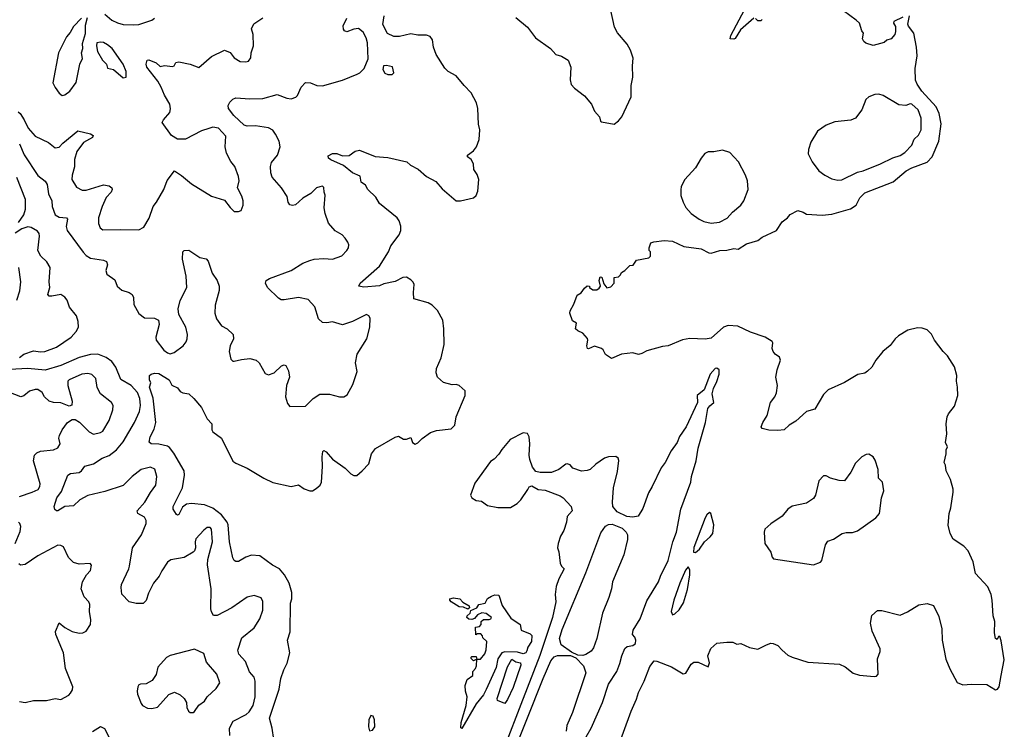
# Model space of a CAD drawing. Extents: x 1892934 to 2008621, y 567149 to 683290.
# Tile 290 of 298: x 1966567 to 1973486, y 668577 to 673569. Entities that reach past the tile are written whole.
import ezdxf

# ---------------------------------------------------------------- set-up
doc = ezdxf.new("R2010")
doc.units = 0

msp = doc.modelspace()

# ---------------------------------------------------------------- linework, layer by layer
at = {"layer": '0CON20XD'}
for points in [[(1971725, 673580), (1971632.5, 673497.5), (1971595, 673437.5), (1971585, 673432.5), (1971560, 673435), (1971565, 673457.5), (1971699.6, 673715)], [(1966865, 673036.2), (1966885, 673040), (1966918.1, 673065), (1966963.4, 673126.6), (1966989.5, 673255), (1967007.1, 673295), (1967001.1, 673335), (1967010.6, 673365), (1967009.3, 673400.7), (1967029.3, 673470.7), (1967029.3, 673530.7), (1967043.3, 673585)], [(1967165, 673608.6), (1967214.5, 673564.5), (1967255, 673545.6), (1967295, 673535.6), (1967365, 673531.4), (1967405, 673534.3), (1967494.3, 673565.7), (1967515, 673578.8)], [(1968352.5, 668505), (1968341.2, 668585), (1968321.5, 668655), (1968390.9, 668859.1), (1968402.5, 668935), (1968422.9, 668995), (1968447, 669043), (1968466.1, 669116.1), (1968449.2, 669205), (1968467.3, 669262.7), (1968470.9, 669465), (1968478.9, 669495), (1968479.6, 669539.6), (1968460.9, 669605), (1968427.5, 669665), (1968393.6, 669705), (1968343, 669733), (1968255, 669796.9), (1968195, 669802.9), (1968155, 669788.5), (1968105, 669757.5), (1968085, 669757.5), (1968075, 669764), (1968065, 669783.3), (1968040.4, 669895), (1968032.6, 670015), (1968025.2, 670035), (1967985, 670086.5), (1967925, 670132.6), (1967865, 670156.3), (1967775, 670166.7), (1967740, 670160), (1967710.8, 670139.2), (1967685, 670088), (1967675, 670083.3), (1967668.8, 670088.8), (1967646, 670125), (1967644.3, 670145), (1967710.9, 670275), (1967725.4, 670365.4), (1967721.5, 670395), (1967650.7, 670520.7), (1967619.6, 670559.6), (1967605, 670568.5), (1967545, 670582.2), (1967490, 670585), (1967476.7, 670596.7), (1967484.4, 670635), (1967512.3, 670687.8), (1967524, 670735), (1967505.6, 670905.6), (1967478, 670985), (1967487.5, 671015), (1967480, 671035), (1967480, 671065), (1967490, 671075), (1967515, 671082.5), (1967545, 671080), (1967616.7, 671035), (1967637, 670997), (1967675, 670980), (1967695, 670952.5), (1967713.6, 670943.6), (1967755, 670937.5), (1967790, 670905), (1967845, 670840), (1967885, 670761.2), (1967916, 670725), (1967917.5, 670685), (1967925, 670668.8), (1967985.7, 670625.7), (1968065, 670464.4), (1968085, 670449.1), (1968165, 670414.6), (1968283.2, 670343.2), (1968345, 670313.8), (1968475, 670285.5), (1968525, 670297.8), (1968565, 670267.8), (1968605.8, 670254.2), (1968624.1, 670255.9), (1968649.7, 670270.3), (1968678.8, 670295), (1968687.5, 670315), (1968695.6, 670425), (1968692.9, 670495), (1968697.5, 670532.5), (1968705, 670537.5), (1968719.5, 670529.5), (1968765, 670476.7), (1968855, 670414), (1968895, 670374), (1968915, 670363.8), (1968935, 670363.8), (1968973.3, 670395), (1969020, 670445), (1969040, 670515), (1969068.3, 670551.7), (1969205, 670633.3), (1969229.3, 670639.3), (1969265, 670617.5), (1969285, 670617.5), (1969315, 670630), (1969327.5, 670595), (1969345, 670583.3), (1969365, 670592.5), (1969395, 670622.5), (1969454.1, 670665.9), (1969495, 670678.8), (1969598.3, 670691.7), (1969623.6, 670716.4), (1969633.8, 670775), (1969697.5, 670925), (1969697, 670957), (1969656.1, 670996.1), (1969633, 671003), (1969605, 671000), (1969546.1, 671016.1), (1969503.8, 671055), (1969494.1, 671084.1), (1969496, 671115), (1969529.3, 671190.7), (1969550, 671285), (1969548.5, 671395), (1969541.4, 671455), (1969502.6, 671522.6), (1969465, 671560.8), (1969437, 671577), (1969336.1, 671606.1), (1969335, 671650), (1969338.8, 671705), (1969331.7, 671721.7), (1969315, 671740), (1969285, 671756.7), (1969260, 671755), (1969205, 671727.5), (1969125, 671710.8), (1969094.3, 671695.7), (1968985, 671686.9), (1968950, 671695), (1968958.8, 671715), (1969095.6, 671835), (1969157.8, 671935), (1969175, 671978.8), (1969234, 672055), (1969244.4, 672085.6), (1969245.5, 672115.5), (1969233.6, 672153.6), (1969219.2, 672175), (1969095.8, 672275), (1969069.3, 672319.3), (1969013.3, 672375), (1968995.9, 672405.9), (1968965.9, 672425.9), (1968959.2, 672469.2), (1968905, 672491.9), (1968843.4, 672543.4), (1968752.3, 672582.3), (1968737.5, 672595), (1968735, 672610), (1968765, 672626.7), (1968795, 672626.7), (1968835, 672611.2), (1968883, 672613), (1968925, 672643.3), (1968955, 672651.2), (1969065, 672607.5), (1969155, 672600), (1969288.5, 672568.5), (1969313.3, 672545), (1969366.8, 672516.8), (1969426.7, 672465), (1969490.3, 672430.3), (1969535, 672379.2), (1969635, 672294), (1969665, 672293.8), (1969755, 672316.7), (1969775, 672332.5), (1969787.3, 672362.7), (1969793.6, 672443.6), (1969780.7, 672480.7), (1969757.5, 672515), (1969756.7, 672555), (1969738.8, 672585), (1969713.3, 672605), (1969713.3, 672615), (1969755, 672646), (1969777.5, 672675), (1969796.7, 672725), (1969801.2, 672795), (1969791.5, 672835), (1969785.6, 672944.4), (1969776.5, 672985), (1969739.1, 673055), (1969689.6, 673105), (1969633.1, 673173.1), (1969576.7, 673205), (1969555, 673226.7), (1969492.5, 673325), (1969474.8, 673374.8), (1969468.2, 673428.2), (1969450.8, 673450.8), (1969425, 673460.2), (1969365, 673459.8), (1969315, 673469.7), (1969235, 673451), (1969195, 673450.2), (1969151.1, 673471.1), (1969119.7, 673535), (1969129.2, 673595)], [(1970053.8, 673585), (1970135.5, 673515.5), (1970190.9, 673440.9), (1970298, 673365), (1970333.8, 673325), (1970375, 673311.4), (1970422, 673285), (1970438.9, 673235), (1970435.6, 673145.6), (1970443.2, 673113.2), (1970465, 673086), (1970535, 673032), (1970585.5, 672975.5), (1970605.7, 672925), (1970641.2, 672885), (1970647.5, 672855), (1970655, 672851.2), (1970745, 672833.8), (1970775, 672856.2), (1970798, 672885), (1970864.2, 673025), (1970862.9, 673105), (1970876, 673165), (1970874.2, 673245), (1970877.7, 673297.7), (1970860, 673355), (1970835, 673396.2), (1970767, 673477), (1970747.1, 673515), (1970718.8, 673645)], [(1971975, 670716), (1971940, 670685), (1971895, 670680), (1971831.7, 670681.7), (1971785, 670692.5), (1971777.5, 670705), (1971788.8, 670735), (1971820, 670785), (1971843.8, 670875), (1971874.2, 670915.8), (1971886, 670945), (1971892.5, 670995), (1971880.8, 671055), (1971890, 671105), (1971913.8, 671175), (1971906.7, 671195), (1971875.8, 671215.8), (1971860.8, 671235), (1971854.2, 671255), (1971859.2, 671295), (1971854.3, 671304.3), (1971805.8, 671335), (1971701.9, 671371.9), (1971613.4, 671413.4), (1971545, 671417.1), (1971513.3, 671405), (1971425, 671327.5), (1971385, 671322.3), (1971275, 671325.3), (1971225, 671317.2), (1971125, 671273.8), (1971085, 671269.4), (1970975, 671240.6), (1970939.5, 671220.5), (1970915, 671213.1), (1970875, 671224.3), (1970795, 671216.2), (1970725, 671185.6), (1970683.5, 671213.5), (1970666.5, 671246.5), (1970655, 671255.6), (1970605, 671272), (1970565, 671253.3), (1970557, 671257), (1970551.2, 671275), (1970560, 671315), (1970555.8, 671325.8), (1970525, 671363.3), (1970489.3, 671379.3), (1970472.5, 671395), (1970480, 671435), (1970451.7, 671451.7), (1970433.9, 671503.9), (1970435, 671520), (1970461.7, 671568.3), (1970485, 671630), (1970513, 671647), (1970535, 671680), (1970555, 671697.5), (1970570, 671695), (1970570, 671685), (1970595, 671667.5), (1970621.7, 671668.3), (1970639.3, 671680.7), (1970647.5, 671695), (1970640, 671735), (1970645, 671760), (1970658.3, 671758.3), (1970671.2, 671711.2), (1970693.6, 671683.6), (1970721.2, 671688.8), (1970743.3, 671715), (1970743.6, 671756.4), (1970775, 671760), (1970790, 671775), (1970795, 671790), (1970820, 671805), (1970855, 671840), (1970878.3, 671841.7), (1970901.7, 671878.3), (1970987, 671893), (1971000, 671905), (1971000, 671935), (1970990, 671945), (1970990, 671965), (1971001.7, 671998.3), (1971023, 672007), (1971095, 672016.7), (1971155, 672010), (1971235, 671973.3), (1971355, 671955.8), (1971408.6, 671928.6), (1971425, 671926), (1971485.9, 671945.9), (1971535, 671947.5), (1971585, 671960), (1971615, 671954), (1971675, 671991.2), (1971755, 672016), (1971785, 672038.8), (1971885, 672086.7), (1971924.1, 672145.9), (1971962.5, 672175), (1971980.5, 672199.5), (1972035, 672226.7), (1972072.5, 672215), (1972095, 672200), (1972205, 672194.2), (1972275, 672200), (1972405, 672239.1), (1972445.3, 672264.7), (1972471.9, 672315), (1972505, 672350.6), (1972705, 672427.1), (1972795.7, 672505), (1972835, 672527.7), (1972942.8, 672567.2), (1972978.1, 672605), (1973026.5, 672715), (1973042.8, 672837.2), (1973028.8, 672908.8), (1973006.6, 672956.6), (1972906.7, 673065), (1972873.1, 673115), (1972862.7, 673142.7), (1972860, 673225), (1972872.5, 673315), (1972870, 673375), (1972850, 673475), (1972813, 673523), (1972808.3, 673538.3), (1972820, 673595)], [(1972773.6, 673586.4), (1972710, 673555), (1972707.5, 673545), (1972721.7, 673521.7), (1972722.5, 673485), (1972717.5, 673465), (1972690, 673435), (1972660, 673425), (1972641.7, 673408.3), (1972565, 673387.5), (1972513, 673403), (1972500, 673415), (1972490, 673435), (1972497.5, 673475), (1972485, 673490), (1972467.5, 673545), (1972445.9, 673565.9), (1972355, 673630)], [(1966555, 672920), (1966569.1, 672909.1), (1966597.5, 672865), (1966626.7, 672805), (1966675, 672749.4), (1966768.8, 672705), (1966815, 672667.3), (1966845, 672671.5), (1966870.5, 672699.5), (1966975, 672786.2), (1967065.5, 672765.5), (1967082.5, 672755), (1967078.8, 672741.2), (1967016.1, 672703.9), (1966967.9, 672642.1), (1966952.7, 672585), (1966952.6, 672532.6), (1966934.6, 672475), (1966933.3, 672445), (1966965, 672390), (1967005, 672370), (1967035, 672368.9), (1967155, 672407.5), (1967195, 672400), (1967213.3, 672385), (1967216.7, 672375), (1967209.2, 672355), (1967175, 672319.2), (1967147.3, 672255), (1967121.4, 672175), (1967120, 672135), (1967131.2, 672105), (1967151.7, 672091.7), (1967275, 672093.5), (1967405, 672091.2), (1967439.7, 672110.3), (1967476.3, 672173.7), (1967504.2, 672255), (1967527.5, 672285), (1967578.6, 672375), (1967602.2, 672437.8), (1967655, 672506.2), (1967705, 672473.8), (1967775, 672413.3), (1967915, 672326.7), (1968005, 672300), (1968045, 672247.5), (1968075, 672220), (1968105, 672220), (1968123, 672227), (1968136.2, 672265), (1968136.4, 672293.6), (1968127.3, 672327.3), (1968096.7, 672385), (1968108, 672435), (1968104.2, 672465), (1968079.2, 672535), (1968051.4, 672571.4), (1968020.8, 672630.8), (1968010.4, 672675), (1968015, 672750), (1967963.3, 672805), (1967925, 672812.9), (1967896.8, 672803.2), (1967845, 672785.8), (1967732.1, 672727.9), (1967675, 672729.4), (1967634.3, 672755), (1967567.5, 672845), (1967576.7, 672865), (1967622, 672915), (1967627.5, 672942.5), (1967622.9, 672975), (1967585, 673037.5), (1967562, 673095), (1967537, 673137), (1967460.4, 673235), (1967454.7, 673255.3), (1967462, 673285), (1967475, 673287.1), (1967525, 673265.7), (1967555, 673239.4), (1967585, 673245.6), (1967641.2, 673238.8), (1967652.5, 673245), (1967665, 673267.5), (1967685, 673272.5), (1967765, 673255.7), (1967825, 673232.9), (1967915, 673310.6), (1968005, 673353.8), (1968045, 673338), (1968075, 673300), (1968115, 673273.8), (1968155, 673271.2), (1968175, 673276.7), (1968190.5, 673299.5), (1968194.2, 673335), (1968210.8, 673385), (1968207.1, 673465), (1968196.2, 673505), (1968211.2, 673538.8), (1968275, 673582)], [(1967000.3, 673579.7), (1966945, 673521.1), (1966921.4, 673478.6), (1966895, 673448.9), (1966840, 673335), (1966800.6, 673125), (1966815, 673091.2), (1966845, 673051.2), (1966865, 673036.2)], [(1968125, 671179.2), (1968184.1, 671185.9), (1968227.5, 671175), (1968250, 671155), (1968290.7, 671080.7), (1968315, 671070), (1968355, 671083.8), (1968406.4, 671133.6), (1968425, 671140), (1968435.9, 671135.9), (1968455, 671100), (1968462, 671055), (1968441.4, 670995), (1968434, 670915), (1968448.3, 670868.3), (1968465, 670847.5), (1968575, 670850), (1968628.8, 670905), (1968675, 670934), (1968745, 670934), (1968815, 670916), (1968845, 670916), (1968869.1, 670930.9), (1968908.1, 671001.9), (1968937.5, 671095), (1968926.9, 671155), (1968938, 671215), (1969005.5, 671324.5), (1969027.8, 671405), (1969029.1, 671469.1), (1969021.2, 671485), (1969005, 671494), (1968904.4, 671445.6), (1968835, 671422), (1968765, 671443.3), (1968725, 671436.2), (1968695, 671438.8), (1968665.7, 671465.7), (1968639.7, 671549.7), (1968595, 671600), (1968525, 671614.4), (1968425, 671597.5), (1968405, 671599.2), (1968385, 671610), (1968309.2, 671685), (1968293.8, 671715), (1968300, 671735), (1968322.1, 671747.9), (1968475, 671804.4), (1968556.2, 671855), (1968605, 671876), (1968635, 671884), (1968705, 671889.2), (1968765, 671884), (1968831.2, 671908.8), (1968865.8, 671944.2), (1968876.7, 671965), (1968878.8, 671985), (1968873.3, 672005), (1968855, 672032.5), (1968832.5, 672055), (1968783, 672083), (1968736.9, 672136.9), (1968712.9, 672205), (1968706.9, 672245), (1968714.3, 672334.3), (1968706.2, 672355), (1968705, 672387.5), (1968695, 672396.7), (1968675, 672392), (1968653.3, 672385), (1968613.9, 672346.1), (1968557, 672313), (1968505, 672266), (1968485, 672260.8), (1968465, 672266.7), (1968454.3, 672284.3), (1968445.5, 672325.5), (1968405.5, 672385.5), (1968341.9, 672461.9), (1968330.8, 672490.8), (1968329.6, 672535), (1968336.5, 672563.5), (1968377.8, 672615), (1968396.5, 672675), (1968390, 672715), (1968365, 672764.3), (1968345, 672791.1), (1968315, 672807.5), (1968225, 672823.3), (1968165, 672819.2), (1968145, 672827.5), (1968071.8, 672895), (1968034.3, 672945), (1968032, 672965), (1968042.4, 672987.6), (1968065, 673010.8), (1968085, 673019.4), (1968185, 673011.1), (1968275, 673015.4), (1968375, 673042.2), (1968445, 673017.8), (1968475, 673011.4), (1968507.3, 673022.7), (1968518.8, 673035), (1968545.9, 673094.1), (1968575, 673126.7), (1968610, 673125), (1968655, 673106.2), (1968695, 673104), (1968835, 673142.5), (1968937.5, 673185), (1968957.5, 673195), (1968987.5, 673225), (1969016.1, 673293.9), (1969011.9, 673405), (1969002.1, 673442.1), (1968981.3, 673481.3), (1968946.7, 673506.7), (1968915, 673503.1), (1968865, 673484), (1968849.5, 673489.5), (1968841.2, 673501.2), (1968840.8, 673525), (1968865, 673580)], [(1971785, 673570), (1971775, 673560), (1971755, 673560), (1971737, 673577)], [(1967295, 673158.8), (1967315, 673163.3), (1967315.7, 673205), (1967295, 673256.7), (1967217.5, 673365), (1967185, 673392.9), (1967155, 673407.5), (1967135, 673411.2), (1967110, 673405), (1967106.7, 673385), (1967113.8, 673345), (1967148, 673285), (1967176.7, 673255), (1967185, 673228), (1967225, 673218.8), (1967295, 673158.8)], [(1969155, 673182.5), (1969185, 673183.3), (1969196.7, 673195), (1969186.4, 673236.4), (1969145, 673247.5), (1969122.5, 673245), (1969118.3, 673218.3), (1969133.6, 673193.6), (1969155, 673182.5)], [(1972315, 672440.9), (1972345, 672441.8), (1972455, 672497.1), (1972495, 672505.6), (1972615, 672553.8), (1972702.7, 672597.3), (1972755, 672612.7), (1972786.9, 672635), (1972835.6, 672685), (1972851.7, 672728.3), (1972884, 672756), (1972901.3, 672795), (1972902.8, 672875), (1972881.1, 672935), (1972835, 672974.4), (1972823.6, 672976.4), (1972795, 672966), (1972745, 672970), (1972635.5, 673035.5), (1972605, 673044.3), (1972575, 673042.9), (1972533.8, 673025), (1972513, 673007), (1972484, 672935), (1972440, 672875), (1972408.3, 672861.7), (1972295, 672849.2), (1972233, 672827), (1972174.3, 672785.7), (1972126.2, 672706.2), (1972109.2, 672655), (1972107.5, 672625), (1972135, 672568.8), (1972182.5, 672505), (1972224, 672474), (1972275, 672450), (1972315, 672440.9)], [(1966565, 672694.4), (1966597.3, 672617.3), (1966693.2, 672473.2), (1966745, 672431.9), (1966760, 672410), (1966769.7, 672345), (1966792.6, 672295), (1966795.4, 672254.6), (1966816.7, 672196.7), (1966845, 672179.5), (1966896.2, 672175), (1966902, 672165), (1966892.4, 672115), (1966900.8, 672085), (1967012.7, 671932.7), (1967035, 671910), (1967065, 671892), (1967155, 671878.2), (1967177.3, 671867.3), (1967184.4, 671845), (1967171.8, 671805), (1967178.3, 671778.3), (1967235, 671740), (1967252.5, 671695), (1967285, 671665.8), (1967335, 671649.2), (1967356.2, 671635), (1967366, 671615), (1967370, 671565), (1967405, 671501.2), (1967445, 671472), (1967515, 671468.6), (1967541.2, 671455), (1967547.1, 671425), (1967524.3, 671335), (1967526.7, 671315), (1967579.4, 671245), (1967606.2, 671225), (1967625, 671218.6), (1967652.6, 671227.4), (1967715.9, 671274.1), (1967736.9, 671303.1), (1967743.5, 671325), (1967745.5, 671355), (1967735, 671406.7), (1967684.3, 671495), (1967680.8, 671535), (1967695.6, 671594.4), (1967740.6, 671685), (1967737.3, 671765), (1967710, 671885), (1967712.5, 671935), (1967723.6, 671946.4), (1967755, 671946.7), (1967832.5, 671895), (1967876.9, 671886.9), (1967890.3, 671870.3), (1967920, 671785), (1967954.2, 671735), (1967968, 671695), (1967968, 671665), (1967939.5, 671560.5), (1967938, 671505), (1967949.2, 671465), (1967985.6, 671415.6), (1968025, 671394), (1968066, 671355), (1968070, 671325), (1968045.9, 671274.1), (1968038.8, 671235), (1968051.7, 671181.7), (1968065, 671167.5), (1968075, 671166.7), (1968125, 671179.2)], [(1971425, 672137.5), (1971485, 672143.8), (1971537.9, 672172.1), (1971575, 672214.3), (1971634.2, 672265), (1971654.4, 672295), (1971685.8, 672375), (1971680.8, 672435), (1971667.5, 672475), (1971618.3, 672568.3), (1971556.7, 672635), (1971505, 672650), (1971445, 672639.4), (1971405, 672640), (1971382.4, 672627.6), (1971355.6, 672595), (1971315, 672525.8), (1971240, 672445), (1971216, 672395), (1971211.7, 672371.7), (1971212.4, 672332.4), (1971228.1, 672285), (1971247.5, 672247.5), (1971285, 672205.7), (1971340.8, 672165), (1971375, 672148.2), (1971425, 672137.5)], [(1966558.3, 672141.7), (1966595.7, 672195), (1966607.6, 672235), (1966607.2, 672305), (1966547.8, 672457.8)], [(1966565, 671193.5), (1966595, 671216.8), (1966665, 671240), (1966712.7, 671232.7), (1966744.2, 671235.8), (1966825, 671266.4), (1966929.6, 671335), (1966964, 671375), (1966979.2, 671405), (1966977.6, 671445), (1966965.6, 671485), (1966917.7, 671547.7), (1966899.7, 671595), (1966885, 671616.1), (1966855, 671636.1), (1966793.6, 671623.6), (1966774.6, 671624.6), (1966765.7, 671635), (1966778.4, 671685), (1966774, 671725), (1966781.6, 671825), (1966756.9, 671865), (1966715, 671905.4), (1966693.3, 671945), (1966706.3, 672045), (1966703, 672065), (1966690.8, 672080.8), (1966647.3, 672107.3), (1966625, 672110.7), (1966581.5, 672098.5), (1966535, 672068.1)], [(1966546.9, 671595), (1966567.4, 671662.6), (1966574.3, 671725), (1966560.4, 671825)], [(1970692.5, 668235), (1970863, 668705), (1970901, 668789), (1970914.4, 668835.6), (1970954.1, 668915), (1970995, 669018.1), (1971025, 669058), (1971045, 669055.8), (1971147, 669017), (1971228.3, 668968.3), (1971247.3, 668972.7), (1971286, 669035), (1971305, 669050.3), (1971335, 669049.7), (1971405, 669016.2), (1971413.5, 669045), (1971401.9, 669095), (1971423.2, 669146.8), (1971465, 669183.3), (1971535, 669191.2), (1971579.3, 669189.3), (1971607, 669177), (1971635, 669180), (1971695, 669153.8), (1971755, 669140), (1971815, 669172.5), (1971845, 669182.5), (1971861.7, 669181.7), (1971895, 669167.5), (1971924.1, 669134.1), (1971965, 669100), (1971995, 669083.8), (1972105, 669050.8), (1972327.5, 669035), (1972367.6, 669017.6), (1972425, 668972.5), (1972468.8, 668958.8), (1972571.2, 668948.8), (1972588.3, 668951.7), (1972598.8, 668965), (1972593.9, 669073.9), (1972613.3, 669125), (1972613.6, 669143.6), (1972558, 669268), (1972546.2, 669325), (1972555, 669377.5), (1972595, 669412.5), (1972605, 669413.3), (1972625, 669413.3), (1972755, 669381.2), (1972805, 669403.8), (1972885, 669453.3), (1972945, 669463.3), (1972988, 669448), (1973025, 669370), (1973046.2, 669285), (1973050, 669205), (1973075, 669070), (1973102.3, 669002.3), (1973155, 668906.7), (1973195, 668889.2), (1973254.4, 668895.6), (1973362.9, 668892.9), (1973425, 668855.5), (1973439.2, 668860.8), (1973450.4, 668875), (1973464.6, 668955), (1973486, 669065), (1973465, 669200), (1973455, 669230), (1973445, 669230), (1973435, 669210), (1973423.3, 669215), (1973416.7, 669255), (1973420, 669335), (1973408.8, 669375), (1973401.2, 669485), (1973392.9, 669525), (1973369.1, 669579.1), (1973283, 669673), (1973266, 669755), (1973232.3, 669832.3), (1973202.5, 669865), (1973126.7, 669915), (1973106.7, 669955), (1973092.3, 670012.3), (1973098.8, 670095), (1973111.2, 670135), (1973126.2, 670245), (1973126.1, 670266.1), (1973107.5, 670335), (1973077.5, 670395), (1973072.5, 670435), (1973062.5, 670455), (1973076.7, 670515), (1973077, 670543), (1973086.2, 670565), (1973073.3, 670595), (1973081.2, 670655), (1973076.7, 670725), (1973084, 670775), (1973093.3, 670796.7), (1973135, 670850), (1973160, 670925), (1973158, 670985), (1973149.2, 671025), (1973152.5, 671065), (1973135, 671127.5), (1973086.2, 671205), (1973056.2, 671235), (1972996, 671315), (1972975, 671356.2), (1972945, 671386.2), (1972908.3, 671398.3), (1972875, 671401.2), (1972807.5, 671385), (1972742.5, 671345), (1972720, 671325), (1972683.9, 671276.1), (1972633.3, 671235), (1972583.3, 671175), (1972555.8, 671124.2), (1972525, 671096.7), (1972505, 671083.3), (1972456.4, 671073.6), (1972363.6, 671016.4), (1972247.5, 670965), (1972215, 670932.5), (1972155, 670830), (1972095, 670813.3), (1972020, 670745), (1971975, 670716)], [(1968043.1, 668535), (1968040.6, 668585), (1968065.8, 668635), (1968158.8, 668681.2), (1968180.3, 668699.7), (1968207.9, 668745), (1968222.7, 668805), (1968222.1, 668915), (1968215.5, 668945), (1968182.3, 668982.3), (1968153.1, 669055), (1968107.5, 669105), (1968100.8, 669135), (1968128.6, 669221.4), (1968215, 669290.8), (1968254.6, 669355.4), (1968275.6, 669415), (1968276.6, 669476.6), (1968263, 669503), (1968215, 669518.8), (1968164.3, 669505.7), (1968058.3, 669431.7), (1967955, 669376.9), (1967928.6, 669378.6), (1967913.6, 669403.6), (1967908.9, 669425), (1967912.2, 669565), (1967885.7, 669735), (1967888.3, 669771.7), (1967921.1, 669895), (1967915.7, 669985), (1967905, 669996), (1967885, 669995.8), (1967860.7, 669979.3), (1967805, 669916.7), (1967800, 669895), (1967803.3, 669855), (1967796.1, 669833.9), (1967785, 669822.5), (1967723, 669787), (1967629.5, 669770.5), (1967605, 669753.3), (1967565, 669692.5), (1967548, 669655), (1967507.1, 669605), (1967471.4, 669535), (1967455, 669482.5), (1967435, 669463.3), (1967385, 669462), (1967335, 669473.8), (1967285, 669527.5), (1967279.2, 669575), (1967282.5, 669595), (1967334.5, 669705), (1967338.2, 669725), (1967360.6, 669855), (1967422.2, 669945), (1967455.4, 670025), (1967455.5, 670045), (1967445, 670070), (1967396, 670095), (1967393.1, 670115), (1967445.6, 670175), (1967485, 670244), (1967522.5, 670295), (1967531.4, 670355), (1967516.5, 670406.5), (1967485, 670421.1), (1967421.2, 670405), (1967357.8, 670355), (1967295, 670292.7), (1967165, 670251.2), (1967045, 670221.2), (1966988.9, 670191.1), (1966945, 670149.4), (1966885, 670144.6), (1966835, 670114.3), (1966824.4, 670114.4), (1966814.2, 670124.2), (1966810, 670145), (1966828.9, 670205), (1966860.8, 670249.2), (1966905, 670365.8), (1966925, 670375.8), (1966985.3, 670384.7), (1967000, 670395), (1967025, 670429.2), (1967085, 670445.6), (1967146.6, 670483.4), (1967195, 670504.1), (1967246.9, 670543.1), (1967295, 670600.5), (1967374.5, 670735), (1967408.2, 670811.8), (1967414.7, 670855), (1967410.2, 670905), (1967395, 670945.3), (1967351.1, 670995), (1967277.1, 671037.1), (1967242.3, 671125), (1967213.5, 671165), (1967175, 671193.8), (1967115, 671215.6), (1967065, 671213), (1966985, 671192.1), (1966855.3, 671135.3), (1966746.7, 671103.3), (1966623.6, 671116.4), (1966498.3, 671108.3)], [(1970546.7, 668525), (1970583.3, 668585), (1970662.5, 668765), (1970703.8, 668895), (1970762.5, 668985), (1970785, 669040), (1970797.5, 669095), (1970820, 669145), (1970835, 669160), (1970875, 669167.5), (1970895, 669180), (1970897.5, 669205), (1970890, 669225), (1970872.5, 669245), (1970877.5, 669275), (1970926.7, 669355), (1970975, 669480), (1971056.1, 669613.9), (1971070, 669655), (1971123.3, 669765), (1971157.5, 669895), (1971182.5, 669965), (1971213.3, 670125), (1971282.5, 670315), (1971287.5, 670355), (1971320, 670465), (1971333.8, 670555), (1971386.7, 670735), (1971403.3, 670835), (1971417.7, 670852.3), (1971444, 670875), (1971433.6, 670936.4), (1971442.5, 670975), (1971466.4, 671023.6), (1971482.5, 671075), (1971482.5, 671105), (1971465, 671117.5), (1971453.6, 671116.4), (1971420, 671075), (1971377.5, 670965), (1971328, 670925), (1971330, 670875), (1971250, 670705), (1971203.9, 670636.1), (1971186.1, 670593.9), (1971143.9, 670536.1), (1971102.5, 670455), (1971073.9, 670416.1), (1971012.5, 670285), (1970985, 670240), (1970945, 670130), (1970913, 670077), (1970875, 670068.8), (1970832.5, 670075), (1970765, 670106), (1970735.8, 670145), (1970732, 670175), (1970739.2, 670275), (1970768.1, 670391.9), (1970777.7, 670467.7), (1970773.3, 670485), (1970755, 670496.7), (1970705, 670493.3), (1970676.4, 670483.6), (1970615, 670442.5), (1970576.1, 670403.9), (1970555, 670396.7), (1970515, 670393.3), (1970455, 670413.3), (1970435, 670436.7), (1970415, 670443.8), (1970405, 670443.3), (1970355, 670403.8), (1970305, 670383.3), (1970225, 670383.3), (1970195, 670390), (1970170.5, 670420.5), (1970151.2, 670475), (1970146.2, 670505), (1970151.2, 670585), (1970146.7, 670635), (1970135, 670657.5), (1970105, 670663.3), (1970013.3, 670615), (1969953.8, 670545), (1969935, 670512.5), (1969901.7, 670478.3), (1969875, 670461.2), (1969765, 670308.1), (1969734.4, 670225), (1969745, 670206.7), (1969775, 670186.7), (1969811.7, 670181.7), (1969855, 670152.5), (1969927, 670137), (1970015, 670136.7), (1970063.6, 670166.4), (1970089.5, 670190.5), (1970136.7, 670263.3), (1970147, 670283), (1970165, 670290), (1970210, 670265), (1970259.3, 670259.3), (1970365, 670220), (1970386.4, 670206.4), (1970442.5, 670145), (1970450, 670115), (1970413.3, 670075), (1970408.8, 670035), (1970390, 669975), (1970368, 669935), (1970351.2, 669885), (1970346.7, 669855), (1970356.2, 669825), (1970365.9, 669745.9), (1970374.2, 669724.2), (1970392.5, 669705), (1970356, 669635), (1970337.3, 669582.7), (1970330.8, 669525), (1970334.2, 669475), (1970310.4, 669365), (1970222.4, 669097.6), (1970088.5, 668751.5), (1969977.5, 668465)], [(1966565, 670215.6), (1966655.4, 670244.6), (1966695.8, 670265), (1966708.1, 670285), (1966710.6, 670305), (1966664.4, 670465), (1966671.4, 670505), (1966687.3, 670522.7), (1966714.1, 670534.1), (1966805, 670542.2), (1966835, 670558), (1966850.8, 670585), (1966842.5, 670625), (1966845.8, 670645), (1966866, 670685), (1966903.8, 670735), (1966935, 670756.2), (1966957.7, 670757.7), (1966987.6, 670737.6), (1967055, 670669.2), (1967085, 670654), (1967135, 670664.4), (1967152, 670675), (1967195, 670750), (1967222.5, 670825), (1967224, 670855), (1967211.2, 670875), (1967135, 670936), (1967111.1, 670981.1), (1967101.1, 671045), (1967072.6, 671072.6), (1967045, 671080), (1967004.6, 671075.4), (1966915, 671035.7), (1966905.8, 671025), (1966904.3, 670995), (1966936.2, 670885), (1966933, 670857), (1966915, 670851.2), (1966855, 670872.9), (1966805, 670875.6), (1966775, 670884.4), (1966740.6, 670915), (1966725, 670947.1), (1966695, 670966.9), (1966675, 670967.8), (1966635, 670956.7), (1966595, 670922), (1966575, 670916), (1966460.7, 670960.7)], [(1972145, 669733.3), (1972195, 669753.8), (1972203.3, 669765), (1972228.9, 669875), (1972245, 669901.2), (1972285, 669913.8), (1972345.9, 669954.1), (1972375, 669961.2), (1972419.3, 669960.7), (1972455, 669973.3), (1972582.5, 670065), (1972610, 670095), (1972622.5, 670205), (1972638.8, 670255), (1972630.8, 670315), (1972603, 670343), (1972600.6, 670405), (1972579.4, 670469.4), (1972563.3, 670495), (1972535, 670512), (1972515, 670510), (1972485, 670494), (1972440.5, 670449.5), (1972408.6, 670385), (1972363.9, 670326.1), (1972325, 670328), (1972265, 670343.8), (1972235, 670361.2), (1972215, 670360), (1972183.3, 670325), (1972160, 670225), (1972145, 670201.2), (1972095, 670169.2), (1971995, 670146.9), (1971965.7, 670125), (1971925, 670076), (1971846.4, 670023.6), (1971803.9, 669986.1), (1971797.5, 669965), (1971803.8, 669885), (1971844.2, 669824.2), (1971855, 669787.5), (1971865, 669776.2), (1972145, 669733.3)], [(1971315, 669821.2), (1971344, 669845), (1971378, 669895), (1971419.7, 669930.3), (1971438.8, 669955), (1971445.9, 670015.9), (1971423.3, 670095), (1971415, 670103.3), (1971395, 670085.8), (1971385, 670066), (1971304.7, 669855.3), (1971302.9, 669822.9), (1971315, 669821.2)], [(1966535.8, 669885), (1966570.3, 669969.7), (1966574.1, 670004.1), (1966568.8, 670025), (1966557.5, 670035)], [(1970525, 669096.7), (1970488.3, 669098.3), (1970445, 669120), (1970372.6, 669172.6), (1970360.4, 669215), (1970379.7, 669280.3), (1970545, 669677.5), (1970651.7, 669958.3), (1970682.6, 670007.4), (1970705, 670018.2), (1970729.7, 670019.7), (1970801.7, 669991.7), (1970828.8, 669965), (1970838.8, 669945), (1970837.7, 669912.3), (1970813.3, 669805), (1970733.8, 669615), (1970726.7, 669565), (1970706.7, 669505), (1970663.3, 669395), (1970622.5, 669215), (1970599.5, 669150.5), (1970583.9, 669126.1), (1970545, 669102.5), (1970525, 669096.7)], [(1966565, 668772.5), (1966605, 668765.8), (1966665, 668780), (1966755, 668780), (1966815, 668794), (1966855, 668788), (1966912.1, 668817.9), (1966925, 668831.2), (1966938.6, 668855), (1966939.4, 668875), (1966888.1, 669005), (1966875.6, 669115), (1966820, 669245), (1966818.8, 669265), (1966845, 669327.5), (1966884.2, 669294.2), (1966935, 669264.2), (1966985, 669253.8), (1967010, 669255), (1967033.3, 669266.7), (1967063.3, 669315), (1967067.7, 669347.7), (1967056.2, 669405), (1967060, 669455), (1967052.5, 669475), (1967019.3, 669509.3), (1966998.6, 669565), (1967008.8, 669615), (1967036.2, 669665), (1967064, 669695), (1967072.5, 669732.5), (1967062.5, 669742.5), (1966985, 669738.8), (1966945, 669750), (1966910.8, 669785), (1966875, 669861.2), (1966855, 669871.2), (1966835, 669872), (1966695, 669797.1), (1966605, 669735.8), (1966572.3, 669732.3), (1966561.4, 669741.4)], [(1971155, 669383.3), (1971170.5, 669389.5), (1971201.2, 669418.8), (1971232.3, 669467.7), (1971260.3, 669559.7), (1971277, 669663), (1971275, 669700), (1971265, 669720), (1971245, 669696), (1971205, 669604.3), (1971164, 669485), (1971144.5, 669405), (1971155, 669383.3)], [(1969715, 669423.3), (1969686.4, 669436.4), (1969655, 669440), (1969600, 669475), (1969590, 669485), (1969590, 669495), (1969615, 669502.5), (1969660, 669495), (1969681.7, 669471.7), (1969726.2, 669446.2), (1969727, 669433), (1969715, 669423.3)], [(1969675, 668583.3), (1969667.5, 668587.5), (1969670, 668625), (1969704, 668745), (1969712.5, 668805), (1969700, 668845), (1969697.5, 668885), (1969711.7, 668928.3), (1969750, 668955), (1969750, 668985), (1969770, 669005), (1969777.5, 669025), (1969780, 669070), (1969755, 669060), (1969740, 669075), (1969740, 669085), (1969745, 669090), (1969775, 669090), (1969780, 669070), (1969805, 669070), (1969835, 669107.5), (1969846, 669136), (1969850, 669195), (1969821.7, 669221.7), (1969820, 669235), (1969808.3, 669248.3), (1969785, 669250), (1969771.7, 669241.7), (1969770, 669295), (1969798.3, 669301.7), (1969810, 669315), (1969810, 669335), (1969825, 669350), (1969865, 669350), (1969877.5, 669355), (1969882.5, 669365), (1969845, 669392.5), (1969815, 669396), (1969785, 669382.5), (1969762.9, 669357.1), (1969745, 669350.8), (1969722, 669352), (1969708.8, 669365), (1969711.2, 669375), (1969732, 669395), (1969736.1, 669413.9), (1969778.9, 669431.1), (1969793.9, 669456.1), (1969837.5, 669465), (1969853.6, 669496.4), (1969882.5, 669515), (1969905, 669523.3), (1969935, 669520), (1969957.3, 669447.3), (1970018.3, 669358.3), (1970083.3, 669315), (1970090.8, 669275), (1970155, 669248.8), (1970166.1, 669236.1), (1970163.7, 669195), (1970137.1, 669155), (1970130, 669130), (1970122.9, 669115), (1970105, 669107.9), (1970065, 669120), (1969975, 669122.5), (1969954, 669116), (1969928, 669072), (1969915, 669013.3), (1969845, 668856.7), (1969825, 668820), (1969775, 668757.5), (1969675, 668583.3)], [(1967785, 668696.7), (1967795, 668703.3), (1967825, 668747.5), (1967865.7, 668774.3), (1967883.3, 668805), (1967946.7, 668865), (1967973.3, 668905), (1967952.9, 668965), (1967880.7, 669050.7), (1967860.6, 669110.6), (1967795, 669141.2), (1967625, 669097.1), (1967598.3, 669081.7), (1967537.1, 669015), (1967526.2, 668963.8), (1967498.9, 668921.1), (1967455, 668897.5), (1967415, 668895.7), (1967405, 668890), (1967396, 668875), (1967392, 668845), (1967394, 668825), (1967420, 668760), (1967430, 668745), (1967465, 668726), (1967495.7, 668724.3), (1967535, 668734), (1967615, 668823.3), (1967655, 668837.5), (1967695, 668820), (1967723.6, 668793.6), (1967740, 668765), (1967741.7, 668731.7), (1967754.1, 668704.1), (1967765, 668696.7), (1967785, 668696.7)], [(1970020, 668370), (1970245.7, 668935.7), (1970300, 669060), (1970323.7, 669086.3), (1970345, 669095.8), (1970437.5, 669097.5), (1970475, 669080), (1970530, 669025), (1970546.2, 668975), (1970452.5, 668695), (1970412.5, 668605), (1970406.4, 668563.6)], [(1969975, 668760), (1969925, 668780), (1969921.2, 668795), (1969995, 669017.5), (1970025, 669070), (1970052.2, 669052.2), (1970085, 669045.6), (1970088.3, 669028.3), (1970035, 668872.5), (1969995, 668787.5), (1969975, 668760)], [(1969025, 668567.5), (1969045, 668572), (1969062.1, 668595), (1969060.4, 668645), (1969050.2, 668670.2), (1969035, 668675.6), (1969019.6, 668645), (1969019.1, 668595), (1969025, 668567.5)], [(1967078.8, 668561.2), (1967135, 668597.5), (1967162, 668582), (1967202, 668505)]]:
    msp.add_lwpolyline(points, dxfattribs=at)

doc.saveas('drawing.dxf')
